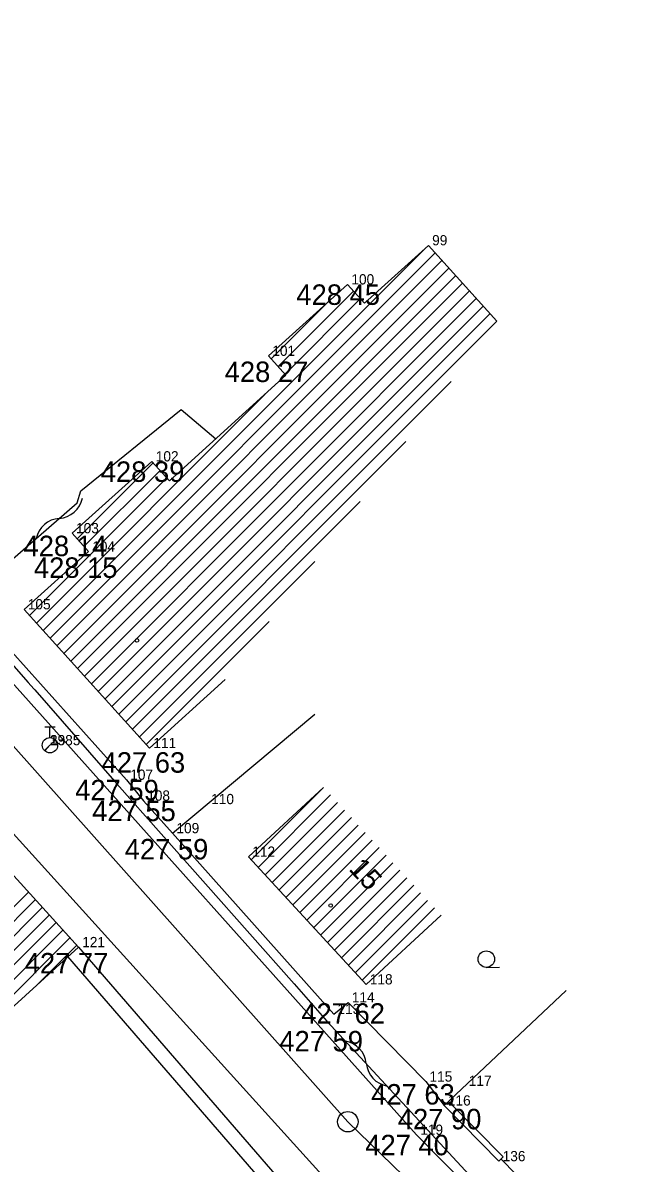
# Model space of a CAD drawing. Extents: x -559180 to -551373, y -1076947 to -1072071.
# Drawn here: x -554665.1 to -554635.5, y -1073258.2 to -1073202.4 of the extents above; entities that cross this region are included whole.
import ezdxf

# ---------------------------------------------------------------- set-up
doc = ezdxf.new("R2010")
doc.units = 0
for name, color, linetype in [('12_PLOTY', 7, 'Continuous'), ('13_PLOTY', 7, 'Continuous'), ('14_BUDOVY', 7, 'Continuous'), ('17_KOMUNIKACE', 7, 'Continuous'), ('18_POLOHOPIS', 7, 'Continuous'), ('1_VODA_ZN', 7, 'Continuous'), ('2_VODOVOD', 7, 'Continuous'), ('30_SDEL_ZN', 7, 'Continuous'), ('32', 7, 'Continuous'), ('3_BODY', 7, 'Continuous'), ('40_KANAL_ZN', 7, 'Continuous'), ('45_ZN_KULTURY', 7, 'Continuous'), ('47_ZN_STAV_OBJ$', 7, 'Continuous'), ('54_C_POPISNA', 7, 'Continuous'), ('6_VYSKY', 7, 'Continuous'), ('kanal_stáv', 7, 'Continuous')]:
    doc.layers.add(name, color=color, linetype=linetype)

# ---------------------------------------------------------------- blocks, each defined once
blk = doc.blocks.new('POINT_DISPLAY')
blk.add_line((0, 0), (0, 0))
blk = doc.blocks.new('ZAHRAD')
at = {"layer": '45_ZN_KULTURY'}
blk.add_line((0, 0), (0.65, 0.003), dxfattribs=at)
blk.add_circle((0, 0.403), 0.403, dxfattribs=at)
blk = doc.blocks.new('BZ')
at = {"layer": '47_ZN_STAV_OBJ$'}
blk.add_circle((0, 0), 0.0875, dxfattribs=at)
blk = doc.blocks.new('SAK')
at = {"layer": '40_KANAL_ZN'}
blk.add_circle((0, 0), 0.5, dxfattribs=at)
blk = doc.blocks.new('HYP')
at = {"layer": '1_VODA_ZN'}
for p, q in [((-0.25, 0.9), (0.25, 0.9)), ((0, 0.375), (0, 0.9)), ((-0.265, -0.265), (0.265, 0.265))]:
    blk.add_line(p, q, dxfattribs=at)
blk.add_circle((0, 0), 0.375, dxfattribs=at)
blk = doc.blocks.new('SDEP')
at = {"layer": '30_SDEL_ZN'}
for centre, radius, start, end in [((0.75, -1.001), 1.251, 53.1529, 126.8469), ((2.25, 1), 1.25, 233.13, 306.8698)]:
    blk.add_arc(centre, radius, start, end, dxfattribs=at)

msp = doc.modelspace()

# ---------------------------------------------------------------- linework, layer by layer
at = {"layer": '12_PLOTY'}
for p, q in [((-554659.98, -1073239.42), (-554668.65, -1073229.75)), ((-554657.72, -1073242.03), (-554650.762, -1073236.218)), ((-554659.98, -1073239.42), (-554659.15, -1073240.44)), ((-554659.15, -1073240.44), (-554657.72, -1073242.03)), ((-554649.84, -1073250.87), (-554657.72, -1073242.03)), ((-554662.33, -1073247.6), (-554651.57, -1073260.01)), ((-554662.858, -1073248.058), (-554652.08, -1073260.489)), ((-554644.44, -1073255.34), (-554638.465, -1073249.716)), ((-554649.84, -1073250.87), (-554649.14, -1073250.3)), ((-554649.14, -1073250.3), (-554645.34, -1073254.17)), ((-554645.34, -1073254.17), (-554644.44, -1073255.34)), ((-554641.546, -1073257.849), (-554644.221, -1073255.134)), ((-554644.44, -1073255.34), (-554641.76, -1073258.06)), ((-554641.76, -1073258.06), (-554641.546, -1073257.849)), ((-554641.653, -1073257.954), (-554639.096, -1073260.552))]:
    msp.add_line(p, q, dxfattribs=at)
at = {"layer": '13_PLOTY'}
for p, q in [((-554667.98, -1073231.03), (-554664.787, -1073234.666)), ((-554664.787, -1073234.666), (-554664.508, -1073234.971)), ((-554664.508, -1073234.971), (-554664.459, -1073235.023)), ((-554664.459, -1073235.023), (-554660.45, -1073239.62)), ((-554660.45, -1073239.62), (-554651.778, -1073249.399)), ((-554651.778, -1073249.399), (-554650.17, -1073251.21)), ((-554650.17, -1073251.21), (-554642.01, -1073260.01))]:
    msp.add_line(p, q, dxfattribs=at)
at = {"layer": '14_BUDOVY'}
for p, q in [((-554645.21, -1073213.3), (-554648.338, -1073216.121)), ((-554641.861, -1073217.013), (-554645.21, -1073213.3)), ((-554649.16, -1073215.21), (-554653.03, -1073218.7)), ((-554648.338, -1073216.121), (-554649.16, -1073215.21)), ((-554652.177, -1073219.646), (-554653.03, -1073218.7)), ((-554652.177, -1073219.646), (-554657.878, -1073224.807)), ((-554658.73, -1073223.86), (-554662.63, -1073227.37)), ((-554657.878, -1073224.807), (-554658.73, -1073223.86)), ((-554662.63, -1073227.37), (-554661.84, -1073228.27)), ((-554661.84, -1073228.27), (-554664.99, -1073231.09)), ((-554662.33, -1073247.6), (-554677.64, -1073230.78)), ((-554664.99, -1073231.09), (-554658.85, -1073237.87)), ((-554655.144, -1073234.514), (-554658.85, -1073237.87)), ((-554650.333, -1073239.792), (-554654.01, -1073243.18)), ((-554654.01, -1073243.18), (-554648.26, -1073249.42)), ((-554644.583, -1073246.032), (-554648.26, -1073249.42)), ((-554666.028, -1073250.966), (-554662.33, -1073247.6))]:
    msp.add_line(p, q, dxfattribs=at)
at = {"layer": '17_KOMUNIKACE'}
for p, q in [((-554648.58, -1073260.74), (-554683.08, -1073222.69)), ((-554669.83, -1073229.91), (-554645.79, -1073256.77)), ((-554645.79, -1073256.77), (-554630.7, -1073272))]:
    msp.add_line(p, q, dxfattribs=at)
at = {"layer": '18_POLOHOPIS'}
for p, q in [((-554662.21, -1073225.29), (-554657.3, -1073221.32)), ((-554657.3, -1073221.32), (-554655.608, -1073222.753)), ((-554662.39, -1073225.88), (-554662.21, -1073225.29)), ((-554665.66, -1073228.73), (-554662.39, -1073225.88))]:
    msp.add_line(p, q, dxfattribs=at)
at = {"layer": '2_VODOVOD'}
msp.add_line((-554663.98, -1073238), (-554663.72, -1073237.73), dxfattribs=at)
at = {"layer": '32'}
for p, q in [((-554664.049, -1073232.13), (-554645.302, -1073213.383)), ((-554663.713, -1073232.501), (-554644.879, -1073213.667)), ((-554663.377, -1073232.872), (-554644.544, -1073214.039)), ((-554663.04, -1073233.243), (-554644.208, -1073214.411)), ((-554662.704, -1073233.614), (-554643.873, -1073214.782)), ((-554662.368, -1073233.985), (-554643.538, -1073215.154)), ((-554662.032, -1073234.356), (-554643.202, -1073215.526)), ((-554652.558, -1073219.224), (-554648.867, -1073215.534)), ((-554661.696, -1073234.727), (-554642.867, -1073215.898)), ((-554652.893, -1073218.852), (-554650.089, -1073216.049)), ((-554652.222, -1073219.596), (-554648.532, -1073215.906)), ((-554661.36, -1073235.098), (-554642.532, -1073216.269)), ((-554661.024, -1073235.469), (-554642.196, -1073216.641)), ((-554660.688, -1073235.84), (-554641.861, -1073217.013)), ((-554660.352, -1073236.211), (-554644.088, -1073219.947)), ((-554664.385, -1073231.758), (-554653.198, -1073220.571)), ((-554660.016, -1073236.582), (-554646.315, -1073222.881)), ((-554662.39, -1073227.643), (-554658.672, -1073223.925)), ((-554662.06, -1073228.019), (-554658.337, -1073224.297)), ((-554664.721, -1073231.387), (-554658.003, -1073224.669)), ((-554659.68, -1073236.953), (-554648.541, -1073225.815)), ((-554659.344, -1073237.324), (-554650.768, -1073228.748)), ((-554659.008, -1073237.696), (-554652.995, -1073231.682)), ((-554653.871, -1073243.33), (-554650.333, -1073239.792)), ((-554653.532, -1073243.698), (-554649.994, -1073240.16)), ((-554653.193, -1073244.066), (-554649.655, -1073240.528)), ((-554652.854, -1073244.434), (-554649.316, -1073240.896)), ((-554652.515, -1073244.802), (-554648.977, -1073241.264)), ((-554652.176, -1073245.17), (-554648.637, -1073241.632)), ((-554651.837, -1073245.538), (-554648.298, -1073242)), ((-554651.498, -1073245.906), (-554647.959, -1073242.368)), ((-554651.159, -1073246.274), (-554647.62, -1073242.736)), ((-554650.819, -1073246.642), (-554647.281, -1073243.104)), ((-554650.48, -1073247.01), (-554646.942, -1073243.472)), ((-554650.141, -1073247.378), (-554646.603, -1073243.84)), ((-554649.802, -1073247.746), (-554646.264, -1073244.208)), ((-554649.463, -1073248.114), (-554645.925, -1073244.576)), ((-554668.334, -1073248.478), (-554664.774, -1073244.918)), ((-554649.124, -1073248.482), (-554645.586, -1073244.944)), ((-554667.994, -1073248.845), (-554664.437, -1073245.288)), ((-554667.654, -1073249.212), (-554664.1, -1073245.658)), ((-554648.785, -1073248.85), (-554645.246, -1073245.312)), ((-554648.446, -1073249.218), (-554644.907, -1073245.68)), ((-554667.314, -1073249.579), (-554663.763, -1073246.028)), ((-554666.973, -1073249.946), (-554663.425, -1073246.398)), ((-554666.633, -1073250.313), (-554663.088, -1073246.768)), ((-554666.293, -1073250.68), (-554662.751, -1073247.138)), ((-554664.294, -1073249.388), (-554662.414, -1073247.508))]:
    msp.add_line(p, q, dxfattribs=at)
at = {"layer": 'kanal_stáv'}
msp.add_lwpolyline([(-554634.43, -1073270.4), (-554649.15, -1073256.13), (-554676.63, -1073225.31), (-554694.21, -1073205.14), (-554716.76, -1073179.41), (-554751.75, -1073136.43), (-554794.68, -1073085.28), (-554827.3, -1073047.6), (-554871.2, -1072992.45)], dxfattribs=at)

# ---------------------------------------------------------------- block references
at = {"layer": '1_VODA_ZN'}
for name, p in [('POINT_DISPLAY', (-554645.21, -1073213.3)), ('POINT_DISPLAY', (-554649.16, -1073215.21)), ('POINT_DISPLAY', (-554653.03, -1073218.7)), ('POINT_DISPLAY', (-554658.73, -1073223.86)), ('POINT_DISPLAY', (-554662.63, -1073227.37)), ('POINT_DISPLAY', (-554661.84, -1073228.27)), ('POINT_DISPLAY', (-554664.99, -1073231.09)), ('HYP', (-554663.72, -1073237.73)), ('POINT_DISPLAY', (-554663.72, -1073237.73)), ('POINT_DISPLAY', (-554658.85, -1073237.87)), ('POINT_DISPLAY', (-554659.98, -1073239.42)), ('POINT_DISPLAY', (-554659.15, -1073240.44)), ('POINT_DISPLAY', (-554656.02, -1073240.61)), ('POINT_DISPLAY', (-554657.72, -1073242.03)), ('POINT_DISPLAY', (-554654.01, -1073243.18)), ('POINT_DISPLAY', (-554662.33, -1073247.6)), ('POINT_DISPLAY', (-554648.26, -1073249.42)), ('POINT_DISPLAY', (-554649.14, -1073250.3)), ('POINT_DISPLAY', (-554649.84, -1073250.87)), ('POINT_DISPLAY', (-554645.34, -1073254.17)), ('POINT_DISPLAY', (-554643.42, -1073254.38)), ('POINT_DISPLAY', (-554644.44, -1073255.34)), ('POINT_DISPLAY', (-554645.79, -1073256.77)), ('POINT_DISPLAY', (-554641.76, -1073258.06))]:
    msp.add_blockref(name, p, dxfattribs=at)
at = {"layer": '30_SDEL_ZN'}
for p, xscale, yscale, rotation in [((-554664.397, -1073227.629), 1.000000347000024, 1.0000003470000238, 41.07413473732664), ((-554649.265, -1073252.186), 1.000001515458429, 1.0000015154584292, -47.16103680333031)]:
    msp.add_blockref('SDEP', p, dxfattribs=dict(at, xscale=xscale, yscale=yscale, rotation=rotation))
at = {"layer": '32'}
for p in [(-554641.861, -1073217.013), (-554650.333, -1073239.792)]:
    msp.add_blockref('POINT_DISPLAY', p, dxfattribs=at)
at = {"layer": '40_KANAL_ZN'}
msp.add_blockref('SAK', (-554649.15, -1073256.13), dxfattribs=at)
at = {"layer": '45_ZN_KULTURY'}
msp.add_blockref('ZAHRAD', (-554642.376, -1073248.587), dxfattribs=at)
at = {"layer": '47_ZN_STAV_OBJ$'}
for p in [(-554659.463, -1073232.608), (-554649.988, -1073245.561)]:
    msp.add_blockref('BZ', p, dxfattribs=at)

# ---------------------------------------------------------------- texts
at = {"layer": '3_BODY'}
for s, p in [(' 99', (-554645.21, -1073213.3)), (' 100', (-554649.16, -1073215.21)), (' 101', (-554653.03, -1073218.7)), (' 102', (-554658.73, -1073223.86)), (' 103', (-554662.63, -1073227.37)), (' 104', (-554661.84, -1073228.27)), (' 105', (-554664.99, -1073231.09)), ('39', (-554663.72, -1073237.73)), ('1385', (-554663.72, -1073237.73)), (' 111', (-554658.85, -1073237.87)), (' 107', (-554659.98, -1073239.42)), (' 108', (-554659.15, -1073240.44)), (' 110', (-554656.02, -1073240.61)), (' 109', (-554657.72, -1073242.03)), (' 112', (-554654.01, -1073243.18)), (' 121', (-554662.33, -1073247.6)), (' 118', (-554648.26, -1073249.42)), (' 114', (-554649.14, -1073250.3)), (' 113', (-554649.84, -1073250.87)), (' 115', (-554645.34, -1073254.17)), (' 117', (-554643.42, -1073254.38)), (' 116', (-554644.44, -1073255.34)), (' 119', (-554645.79, -1073256.77)), (' 136', (-554641.76, -1073258.06))]:
    msp.add_text(s, height=0.5, dxfattribs=at).set_placement(p)
at = {"layer": '54_C_POPISNA'}
msp.add_text('15', height=1, rotation=312.6598, dxfattribs=at).set_placement((-554649.139, -1073243.807))
at = {"layer": '6_VYSKY'}
for s, p in [('428 45', (-554651.665, -1073216.21)), ('428 27', (-554655.174, -1073219.981)), ('428 39', (-554661.235, -1073224.86)), ('428 14', (-554665.014, -1073228.491)), ('428 15', (-554664.505, -1073229.551)), ('427 63', (-554661.194, -1073239.071)), ('427 59', (-554662.485, -1073240.42)), ('427 55', (-554661.655, -1073241.44)), ('427 59', (-554660.064, -1073243.311)), ('427 77', (-554664.955, -1073248.881)), ('427 62', (-554651.424, -1073251.34)), ('427 59', (-554652.498, -1073252.693)), ('427 63', (-554648.006, -1073255.291)), ('427 90', (-554646.704, -1073256.501)), ('427 40', (-554648.295, -1073257.77))]:
    msp.add_text(s, height=1, dxfattribs=at).set_placement(p)

doc.saveas('drawing.dxf')
